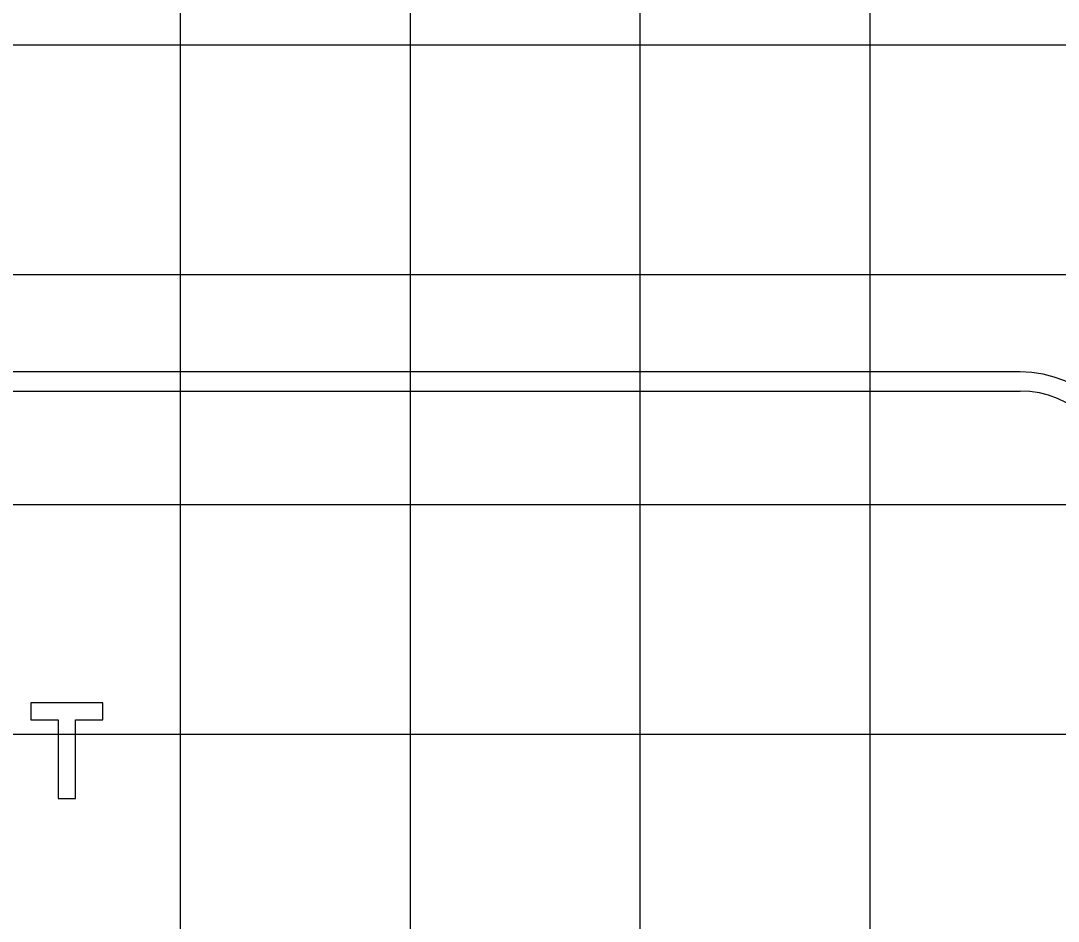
# Model space of a CAD drawing. Extents: x 2193008 to 2198143, y 1236112 to 1237864.
# Drawn here: x 2196133.32 to 2196142.34, y 1237199.48 to 1237207.32 of the extents above; entities that cross this region are included whole.
import ezdxf

# ---------------------------------------------------------------- set-up
doc = ezdxf.new("R2010")
doc.units = 0
for name, color, linetype in [('GSBWFILL', 7, 'Continuous'), ('GSCOLORFILL', 7, 'Continuous'), ('GSOUTLINE', 7, 'Continuous'), ('M-ROADS', 7, 'Continuous')]:
    doc.layers.add(name, color=color, linetype=linetype)

msp = doc.modelspace()

# ---------------------------------------------------------------- linework, layer by layer
at = {"layer": 'GSBWFILL'}
msp.add_lwpolyline([(2196133.4034, 1237201.231), (2196133.6409, 1237201.231), (2196133.6409, 1237200.5477), (2196133.7909, 1237200.5477), (2196133.7909, 1237201.231), (2196134.0284, 1237201.231), (2196134.0284, 1237201.381), (2196133.4034, 1237201.381)], close=True, dxfattribs=at)
at = {"layer": 'GSCOLORFILL'}
for p, q in [((2196142.0117, 1237204.2602), (2196127.5034, 1237204.2602)), ((2196142.0117, 1237204.2602), (2196127.5034, 1237204.2602)), ((2196127.5034, 1237204.0935), (2196142.0117, 1237204.0935))]:
    msp.add_line(p, q, dxfattribs=at)
msp.add_lwpolyline([(2196133.4034, 1237201.231), (2196133.6409, 1237201.231), (2196133.6409, 1237200.5477), (2196133.7909, 1237200.5477), (2196133.7909, 1237201.231), (2196134.0284, 1237201.231), (2196134.0284, 1237201.381), (2196133.4034, 1237201.381)], close=True, dxfattribs=at)
for radius in [1, 0.8333]:
    msp.add_arc((2196142.0117, 1237203.2602), radius, 0, 90, dxfattribs=at)
at = {"layer": 'GSOUTLINE'}
msp.add_lwpolyline([(2196133.4034, 1237201.231), (2196133.6409, 1237201.231), (2196133.6409, 1237200.5477), (2196133.7909, 1237200.5477), (2196133.7909, 1237201.231), (2196134.0284, 1237201.231), (2196134.0284, 1237201.381), (2196133.4034, 1237201.381)], close=True, dxfattribs=at)
at = {"layer": 'M-ROADS'}
for p, q in [((2196134.7065, 1237163.1062), (2196134.7065, 1237223.1062)), ((2196136.7065, 1237163.1062), (2196136.7065, 1237223.1062)), ((2196138.7065, 1237163.1062), (2196138.7065, 1237223.1062)), ((2196140.7065, 1237163.1062), (2196140.7065, 1237223.1062)), ((2196074.7065, 1237207.1062), (2196204.7065, 1237207.1062)), ((2196074.7065, 1237205.1062), (2196204.7065, 1237205.1062)), ((2196074.7065, 1237203.1062), (2196204.7065, 1237203.1062)), ((2196074.7065, 1237201.1062), (2196204.7065, 1237201.1062))]:
    msp.add_line(p, q, dxfattribs=at)

doc.saveas('drawing.dxf')
